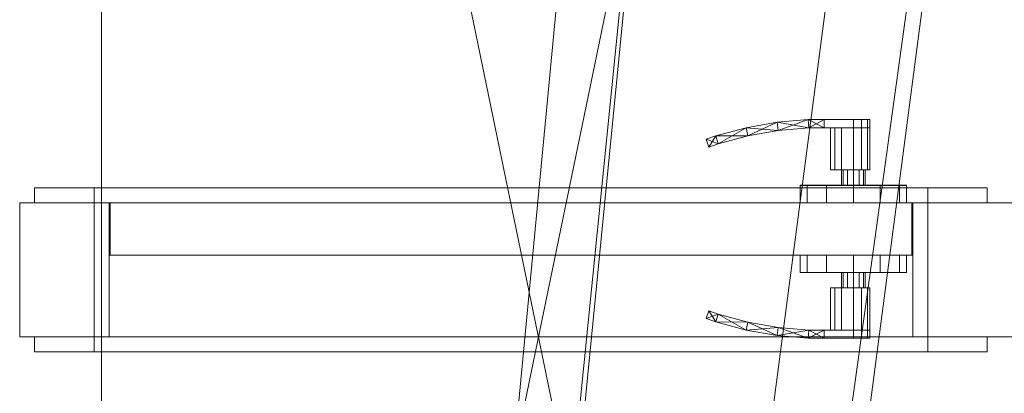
# Model space of a CAD drawing. Header units: inches. Extents: x -263 to 528, y -1 to 602.
# Tile 319 of 656: x -115 to -82, y 485 to 498. Entities that reach past the tile are written whole.
import ezdxf

# ---------------------------------------------------------------- set-up
doc = ezdxf.new("R2010")
doc.units = ezdxf.units.IN
doc.header["$MEASUREMENT"] = 0
for name, color, linetype in [('Doors', 7, 'Continuous'), ('Twindo - Fixtures', 7, 'Continuous'), ('Twindo - Slabs', 7, 'Continuous'), ('Twindo - Walls', 7, 'Continuous')]:
    doc.layers.add(name, color=color, linetype=linetype)
doc.layers.add('Twindo - Walls_Pen_No__3', color=7, linetype='Continuous', lineweight=18, true_color=0x506e96)

# ---------------------------------------------------------------- blocks, each defined once
blk = doc.blocks.new('Wall_51FFEC60-CE6C-48CD-99E0-0D19143A359F', base_point=(-121, 487))
at = {"layer": 'Twindo - Walls', "lineweight": 0}
mesh = blk.add_polyface(dxfattribs=at)
corners = [(-113, 491.5, 98), (-113, 491.5), (-115.5, 491.5), (-115.5, 491.5, 101), (-57.5, 491.5, 101), (-57.5, 491.5), (-85, 491.5), (-85, 491.5, 98), (-113, 487, 98), (-113, 487), (-115.5, 487), (-115.5, 487, 101), (-57.5, 487, 101), (-57.5, 487), (-85, 487), (-85, 487, 98)]
mesh.append_faces([[corners[k] for k in face] for face in [(1, 0, 8, 9), (1, 9, 10, 2), (11, 3, 2, 10), (4, 3, 11, 12), (12, 13, 5, 4), (14, 6, 5, 13), (7, 6, 14, 15), (0, 7, 15, 8)]], dxfattribs={"color": 254})
mesh.append_faces([[corners[k] for k in face] for face in [(2, 0, 1), (13, 15, 14)]], dxfattribs={"vtx0": -1, "color": 254})
mesh.append_faces([[corners[k] for k in face] for face in [(5, 7, 4), (10, 8, 11)]], dxfattribs={"vtx0": -1, "vtx1": -1, "color": 254})
mesh.append_faces([[corners[k] for k in face] for face in [(7, 3, 4), (8, 12, 11)]], dxfattribs={"vtx0": -1, "vtx2": -1, "color": 254})
mesh.append_faces([[corners[k] for k in face] for face in [(6, 7, 5), (9, 8, 10)]], dxfattribs={"vtx1": -1, "color": 254})
mesh.append_faces([[corners[k] for k in face] for face in [(7, 0, 3), (2, 3, 0), (8, 15, 12), (13, 12, 15)]], dxfattribs={"vtx1": -1, "vtx2": -1, "color": 254})
blk = doc.blocks.new('Slab_D0BD3B49-249D-4DA8-80D4-D821BCE50D6B', base_point=(-249.5, 387))
at = {"layer": 'Twindo - Slabs', "lineweight": 0}
mesh = blk.add_polyface(dxfattribs=at)
corners = [(-192, 387), (-249.5, 387), (-249.5, 387, -6), (-192, 387, -6), (-89.75, 579.5), (-249.5, 579.5), (-192, 134.5), (-132, 134.5), (-132, 124.5), (10, 124.5), (10, 13.75), (161.5, 13.75), (161.5, 6.5), (252, 6.5), (252, 14), (415.5, 14), (415.5, 322.5), (222.5, 322.5), (222.5, 357.5), (-4, 357.5), (-4, 413), (101.5, 413), (101.5, 553.5), (-89.75, 553.5), (-249.5, 579.5, -6), (-192, 134.5, -6), (-89.75, 579.5, -6), (-89.75, 553.5, -6), (101.5, 553.5, -6), (101.5, 413, -6), (-4, 413, -6), (-4, 357.5, -6), (222.5, 357.5, -6), (222.5, 322.5, -6), (415.5, 322.5, -6), (415.5, 14, -6), (252, 14, -6), (252, 6.5, -6), (161.5, 6.5, -6), (161.5, 13.75, -6), (10, 13.75, -6), (10, 124.5, -6), (-132, 124.5, -6), (-132, 134.5, -6)]
mesh.append_faces([[corners[k] for k in face] for face in [(0, 1, 2, 3), (1, 5, 24, 2), (6, 0, 3, 25), (5, 4, 26, 24), (7, 6, 25, 43), (8, 7, 43, 42), (9, 8, 42, 41), (10, 9, 41, 40), (11, 10, 40, 39), (12, 11, 39, 38), (13, 12, 38, 37), (14, 13, 37, 36), (15, 14, 36, 35), (16, 15, 35, 34), (17, 16, 34, 33), (18, 17, 33, 32), (19, 18, 32, 31), (20, 19, 31, 30), (21, 20, 30, 29), (22, 21, 29, 28), (23, 22, 28, 27), (4, 23, 27, 26)]], dxfattribs={"color": 254})
mesh.append_faces([[corners[k] for k in face] for face in [(22, 20, 21), (16, 14, 15)]], dxfattribs={"vtx0": -1, "color": 254})
mesh.append_faces([[corners[k] for k in face] for face in [(28, 30, 27), (34, 36, 33)]], dxfattribs={"vtx0": -1, "vtx1": -1, "color": 254})
mesh.append_faces([[corners[k] for k in face] for face in [(4, 0, 7), (19, 23, 8), (19, 9, 11), (43, 3, 26), (42, 27, 31), (39, 41, 31)]], dxfattribs={"vtx0": -1, "vtx1": -1, "vtx2": -1, "color": 254})
mesh.append_faces([[corners[k] for k in face] for face in [(23, 7, 8), (19, 8, 9), (17, 11, 12), (17, 12, 13), (17, 13, 14), (3, 24, 26), (43, 26, 27), (39, 31, 32), (39, 32, 33)]], dxfattribs={"vtx0": -1, "vtx2": -1, "color": 254})
mesh.append_faces([[corners[k] for k in face] for face in [(29, 30, 28), (35, 36, 34)]], dxfattribs={"vtx1": -1, "color": 254})
mesh.append_faces([[corners[k] for k in face] for face in [(4, 5, 0), (23, 4, 7), (19, 20, 23), (22, 23, 20), (18, 19, 11), (17, 18, 11), (16, 17, 14), (42, 43, 27), (30, 31, 27), (41, 42, 31), (38, 39, 33), (37, 38, 33), (36, 37, 33)]], dxfattribs={"vtx1": -1, "vtx2": -1, "color": 254})
mesh.append_faces([[corners[k] for k in face] for face in [(5, 1, 0), (0, 6, 7), (9, 10, 11), (3, 2, 24), (43, 25, 3), (39, 40, 41)]], dxfattribs={"vtx2": -1, "color": 254})
blk = doc.blocks.new('Slab_C16FED3F-F51D-4887-95C2-45D370958F54', base_point=(-255.75, 595))
at = {"layer": 'Twindo - Slabs', "lineweight": 0}
mesh = blk.add_polyface(dxfattribs=at)
corners = [(95.5, 568, 128), (95.5, 570, 128), (-75.75, 570, 128), (-75.75, 595, 128), (-255.75, 595, 128), (-255.75, 379, 128), (-198, 379, 128), (-198, 134.5, 128), (-136, 134.5, 128), (-136, 110.5, 128), (6.5, 110.5, 128), (6.5, 6.5, 128), (315.5, 6.5, 128), (315.5, 8, 128), (378.5, 8, 128), (378.5, 6.5, 128), (523, 6.5, 128), (523, 132.25, 128), (421.5, 132.25, 128), (421.5, 333, 128), (239, 333, 128), (239, 391.501, 128), (240, 391.501, 128), (240, 457, 128), (237, 457, 128), (237, 568, 128), (201, 127.5, 128), (201, 128.125, 128), (244.5, 128.125, 128), (244.5, 127.5, 128), (244.5, 15, 128), (161.5, 15, 128), (161.5, 146.5, 128), (200.935, 146.5, 128), (200.997, 146.5, 128), (200.997, 128.5, 128), (95.5, 568, 101), (95.5, 570, 101), (-75.75, 570, 101), (-75.75, 595, 101), (-255.75, 595, 101), (-255.75, 379, 101), (-198, 379, 101), (-198, 134.5, 101), (-136, 134.5, 101), (-136, 110.5, 101), (6.5, 110.5, 101), (6.5, 6.5, 101), (315.5, 6.5, 101), (315.5, 8, 101), (378.5, 8, 101), (378.5, 6.5, 101), (523, 6.5, 101), (523, 132.25, 101), (421.5, 132.25, 101), (421.5, 333, 101), (239, 333, 101), (239, 391.501, 101), (240, 391.501, 101), (240, 457, 101), (237, 457, 101), (237, 568, 101), (201, 127.5, 120), (201, 128, 120), (201, 128.125, 120), (244.5, 128.125, 120), (244.5, 128, 120), (244.5, 127.5, 120), (244.5, 127.5, 101), (244.5, 15, 101), (161.5, 15, 101), (161.5, 146.5, 101), (200.935, 146.5, 101), (200.997, 146.5, 101), (200.997, 128.5, 114.5), (201, 127.5, 101)]
mesh.append_faces([[corners[k] for k in face] for face in [(36, 37, 1, 0), (37, 38, 2, 1), (38, 39, 3, 2), (39, 40, 4, 3), (40, 41, 5, 4), (41, 42, 6, 5), (42, 43, 7, 6), (43, 44, 8, 7), (44, 45, 9, 8), (45, 46, 10, 9), (46, 47, 11, 10), (47, 48, 12, 11), (48, 49, 13, 12), (49, 50, 14, 13), (50, 51, 15, 14), (51, 52, 16, 15), (52, 53, 17, 16), (53, 54, 18, 17), (54, 55, 19, 18), (55, 56, 20, 19), (56, 57, 21, 20), (57, 58, 22, 21), (58, 59, 23, 22), (59, 60, 24, 23), (60, 61, 25, 24), (61, 36, 0, 25), (28, 27, 64, 65), (69, 70, 31, 30), (70, 71, 32, 31), (33, 32, 71, 72), (33, 72, 73, 34), (34, 73, 74, 35), (62, 67, 66, 63), (65, 64, 63, 66), (67, 62, 75, 68), (72, 74, 73)]], dxfattribs={"color": 254})
mesh.append_faces([[corners[k] for k in face] for face in [(23, 21, 22), (27, 63, 64), (29, 66, 67), (29, 69, 30), (75, 74, 72), (52, 54, 53)]], dxfattribs={"vtx0": -1, "color": 254})
mesh.append_faces([[corners[k] for k in face] for face in [(16, 18, 15), (59, 57, 60)]], dxfattribs={"vtx0": -1, "vtx1": -1, "color": 254})
mesh.append_faces([[corners[k] for k in face] for face in [(3, 6, 8), (31, 0, 11), (0, 32, 34), (24, 34, 27), (20, 24, 27), (28, 30, 12), (20, 28, 13), (75, 26, 74), (44, 42, 39), (47, 36, 70), (75, 60, 56), (49, 68, 56)]], dxfattribs={"vtx0": -1, "vtx1": -1, "vtx2": -1, "color": 254})
mesh.append_faces([[corners[k] for k in face] for face in [(2, 8, 9), (2, 9, 10), (0, 10, 11), (20, 27, 28), (30, 11, 12), (28, 12, 13), (20, 13, 14), (18, 14, 15), (42, 40, 39), (44, 39, 38), (46, 38, 37), (46, 37, 36), (72, 36, 61), (75, 61, 60), (47, 70, 69), (49, 69, 68), (50, 56, 55), (50, 55, 54)]], dxfattribs={"vtx0": -1, "vtx2": -1, "color": 254})
mesh.append_faces([[corners[k] for k in face] for face in [(17, 18, 16), (58, 57, 59)]], dxfattribs={"vtx1": -1, "color": 254})
mesh.append_faces([[corners[k] for k in face] for face in [(3, 4, 6), (2, 3, 8), (1, 2, 10), (0, 1, 10), (31, 32, 0), (25, 0, 34), (24, 25, 34), (20, 21, 24), (23, 24, 21), (30, 31, 11), (19, 20, 14), (18, 19, 14), (45, 44, 38), (46, 45, 38), (47, 46, 36), (71, 70, 36), (72, 71, 36), (75, 72, 61), (57, 56, 60), (68, 75, 56), (48, 47, 69), (49, 48, 69), (50, 49, 56), (51, 50, 54), (52, 51, 54)]], dxfattribs={"vtx1": -1, "vtx2": -1, "color": 254})
mesh.append_faces([[corners[k] for k in face] for face in [(4, 5, 6), (6, 7, 8), (26, 35, 74), (42, 41, 40), (44, 43, 42)]], dxfattribs={"vtx2": -1, "color": 254})
mesh.append_faces([[corners[k] for k in face] for face in [(27, 26, 62, 63), (29, 28, 65, 66), (29, 67, 68, 69)]], dxfattribs={"vtx3": -1, "color": 254})
blk = doc.blocks.new('Door_085FD3A2-EEBA-47E8-B05D-09B1D837F9B5')
at = {"layer": 'Twindo - Walls_Pen_No__3', "color": 155, "lineweight": 18, "true_color": 0x506e96}
for p, q in [((-112.5, 491.5), (-85.5, 491.5)), ((-85.5, 491.5, 97.5), (-112.5, 491.5, 97.5)), ((-112.5, 491.5, 97.5), (-112.5, 491.5)), ((-112.5, 491.5), (-112.5, 489.75)), ((-112.5, 491.5, 97.5), (-112.5, 489.75, 97.5)), ((-85.5, 491.5), (-85.5, 491.5, 97.5)), ((-85.5, 491.5), (-85.5, 489.75)), ((-85.5, 491.5, 97.5), (-85.5, 489.75, 97.5)), ((-112.5, 489.75), (-85.5, 489.75)), ((-85.5, 489.75, 97.5), (-112.5, 489.75, 97.5)), ((-112.5, 489.75, 97.5), (-112.5, 489.75)), ((-85.5, 489.75), (-85.5, 489.75, 97.5))]:
    blk.add_line(p, q, dxfattribs=at)
at = {"layer": 'Doors', "lineweight": 0}
mesh = blk.add_polyface(dxfattribs=at)
corners = [(-87.5, 494.02, 36.551), (-87.224, 494.02, 36.477), (-87.224, 494.295, 36.477), (-87.5, 494.295, 36.551), (-87.023, 494.02, 36.276), (-87.023, 494.295, 36.276), (-86.949, 494.02, 36), (-86.949, 494.295, 36), (-87.023, 494.02, 35.724), (-87.023, 494.295, 35.724), (-87.224, 494.02, 35.523), (-87.224, 494.295, 35.523), (-87.5, 494.02, 35.449), (-87.5, 494.295, 35.449), (-88.484, 494.02, 35.449), (-88.484, 494.295, 35.449), (-88.484, 494.02, 36.551), (-88.484, 494.295, 36.551), (-88.484, 494.02, 35.449), (-89, 494.02, 35.48), (-89.012, 494.295, 35.48), (-88.484, 494.295, 35.449), (-90.027, 493.93, 35.542), (-90.063, 494.203, 35.542), (-91.043, 493.751, 35.603), (-91.103, 494.02, 35.603), (-92.039, 493.484, 35.665), (-92.122, 493.747, 35.665), (-92.349, 493.371, 35.685), (-92.439, 493.631, 35.685), (-92.349, 493.371, 36.315), (-92.439, 493.631, 36.315), (-92.039, 493.484, 36.335), (-92.122, 493.747, 36.335), (-91.043, 493.751, 36.397), (-91.103, 494.02, 36.397), (-90.027, 493.93, 36.458), (-90.063, 494.203, 36.458), (-89, 494.02, 36.52), (-89.012, 494.295, 36.52), (-88.484, 494.02, 36.551), (-88.484, 494.295, 36.551)]
mesh.append_faces([[corners[k] for k in face] for face in [(0, 1, 2, 3), (1, 4, 5, 2), (4, 6, 7, 5), (6, 8, 9, 7), (8, 10, 11, 9), (10, 12, 13, 11), (12, 14, 15, 13), (14, 16, 17, 15), (16, 0, 3, 17), (18, 19, 20), (18, 20, 21), (19, 22, 23), (19, 23, 20), (22, 24, 25), (22, 25, 23), (24, 26, 27), (24, 27, 25), (26, 28, 29), (26, 29, 27), (28, 30, 31, 29), (30, 32, 33), (30, 33, 31), (32, 34, 35), (32, 35, 33), (34, 36, 37), (34, 37, 35), (36, 38, 39), (36, 39, 37), (38, 40, 41), (38, 41, 39), (40, 18, 21, 41), (18, 40, 38, 19), (19, 38, 36, 22), (22, 36, 34, 24), (24, 34, 32, 26), (26, 32, 30, 28), (21, 20, 39, 41), (20, 23, 37, 39), (23, 25, 35, 37), (25, 27, 33, 35), (27, 29, 31, 33)]], dxfattribs={"color": 252})
mesh.append_faces([[corners[k] for k in face] for face in [(0, 4, 1), (3, 15, 17)]], dxfattribs={"vtx0": -1, "color": 252})
mesh.append_faces([[corners[k] for k in face] for face in [(0, 12, 10, 8), (0, 8, 6, 4), (3, 7, 9, 11), (3, 11, 13, 15)]], dxfattribs={"vtx0": -1, "vtx3": -1, "color": 252})
mesh.append_faces([[corners[k] for k in face] for face in [(0, 16, 14, 12), (3, 2, 5, 7)]], dxfattribs={"vtx3": -1, "color": 252})
mesh = blk.add_polyface(dxfattribs=at)
corners = [(-87.303, 492.091, 35.659), (-87.159, 492.091, 35.803), (-87.106, 492.091, 36), (-87.159, 492.091, 36.197), (-87.303, 492.091, 36.341), (-87.5, 492.091, 36.394), (-87.697, 492.091, 36.341), (-87.841, 492.091, 36.197), (-87.894, 492.091, 36), (-87.841, 492.091, 35.803), (-87.697, 492.091, 35.659), (-87.5, 492.091, 35.606), (-87.303, 492.602, 35.659), (-87.5, 492.602, 35.606), (-87.697, 492.602, 35.659), (-87.841, 492.602, 35.803), (-87.894, 492.602, 36), (-87.841, 492.602, 36.197), (-87.697, 492.602, 36.341), (-87.5, 492.602, 36.394), (-87.303, 492.602, 36.341), (-87.159, 492.602, 36.197), (-87.106, 492.602, 36), (-87.159, 492.602, 35.803), (-87.5, 492.602, 36.551), (-87.224, 492.602, 36.477), (-87.224, 494.02, 36.477), (-87.5, 494.02, 36.551), (-87.023, 492.602, 36.276), (-87.023, 494.02, 36.276), (-86.949, 492.602, 36), (-86.949, 494.02, 36), (-87.023, 492.602, 35.724), (-87.023, 494.02, 35.724), (-87.224, 492.602, 35.523), (-87.224, 494.02, 35.523), (-87.5, 492.602, 35.449), (-87.5, 494.02, 35.449), (-87.894, 492.602, 35.528), (-87.894, 494.02, 35.528), (-88.126, 492.602, 35.646), (-88.126, 494.02, 35.646), (-88.263, 492.602, 35.869), (-88.263, 494.02, 35.869), (-88.263, 492.602, 36.131), (-88.263, 494.02, 36.131), (-88.126, 492.602, 36.354), (-88.126, 494.02, 36.354), (-87.894, 492.602, 36.472), (-87.894, 494.02, 36.472)]
mesh.append_faces([[corners[k] for k in face] for face in [(0, 11, 13, 12), (11, 10, 14, 13), (10, 9, 15, 14), (9, 8, 16, 15), (8, 7, 17, 16), (7, 6, 18, 17), (6, 5, 19, 18), (5, 4, 20, 19), (4, 3, 21, 20), (3, 2, 22, 21), (2, 1, 23, 22), (1, 0, 12, 23), (24, 25, 26, 27), (25, 28, 29, 26), (28, 30, 31, 29), (30, 32, 33, 31), (32, 34, 35, 33), (34, 36, 37, 35), (36, 38, 39, 37), (38, 40, 41, 39), (40, 42, 43, 41), (42, 44, 45, 43), (44, 46, 47, 45), (46, 48, 49, 47), (48, 24, 27, 49)]], dxfattribs={"color": 252})
mesh.append_faces([[corners[k] for k in face] for face in [(0, 9, 10, 11), (12, 21, 22, 23), (24, 28, 25), (27, 47, 49)]], dxfattribs={"vtx0": -1, "color": 252})
mesh.append_faces([[corners[k] for k in face] for face in [(0, 3, 4, 5), (0, 5, 6, 7), (0, 7, 8, 9), (12, 15, 16, 17), (12, 17, 18, 19), (12, 19, 20, 21), (24, 44, 42, 40), (24, 40, 38, 36), (24, 36, 34, 32), (24, 32, 30, 28), (27, 31, 33, 35), (27, 35, 37, 39), (27, 39, 41, 43), (27, 43, 45, 47)]], dxfattribs={"vtx0": -1, "vtx3": -1, "color": 252})
mesh.append_faces([[corners[k] for k in face] for face in [(0, 1, 2, 3), (12, 13, 14, 15), (24, 48, 46, 44), (27, 26, 29, 31)]], dxfattribs={"vtx3": -1, "color": 252})
mesh = blk.add_polyface(dxfattribs=at)
corners = [(-89.051, 492.091, 36.896), (-89.291, 492.091, 36), (-89.291, 492.087, 36), (-89.051, 492.087, 36.896), (-88.396, 492.091, 37.551), (-88.396, 492.087, 37.551), (-87.5, 492.091, 37.791), (-87.5, 492.087, 37.791), (-86.604, 492.091, 37.551), (-86.604, 492.087, 37.551), (-85.949, 492.091, 36.896), (-85.949, 492.087, 36.896), (-85.709, 492.091, 36), (-85.709, 492.087, 36), (-85.949, 492.091, 35.104), (-85.949, 492.087, 35.104), (-86.604, 492.091, 34.449), (-86.604, 492.087, 34.449), (-87.5, 492.091, 34.209), (-87.5, 492.087, 34.209), (-88.396, 492.091, 34.449), (-88.396, 492.087, 34.449), (-89.051, 492.091, 35.104), (-89.051, 492.087, 35.104), (-89.291, 491.504, 36), (-89.051, 491.504, 36.896), (-88.396, 491.504, 37.551), (-87.5, 491.504, 37.791), (-86.604, 491.504, 37.551), (-85.949, 491.504, 36.896), (-85.709, 491.504, 36), (-85.949, 491.504, 35.104), (-86.604, 491.504, 34.449), (-87.5, 491.504, 34.209), (-88.396, 491.504, 34.449), (-89.051, 491.504, 35.104), (-89.291, 491.5, 36), (-89.051, 491.5, 36.896), (-88.396, 491.5, 37.551), (-87.5, 491.5, 37.791), (-86.604, 491.5, 37.551), (-85.949, 491.5, 36.896), (-85.709, 491.5, 36), (-85.949, 491.5, 35.104), (-86.604, 491.5, 34.449), (-87.5, 491.5, 34.209), (-88.396, 491.5, 34.449), (-89.051, 491.5, 35.104)]
mesh.append_faces([[corners[k] for k in face] for face in [(0, 1, 2, 3), (4, 0, 3, 5), (6, 4, 5, 7), (8, 6, 7, 9), (10, 8, 9, 11), (12, 10, 11, 13), (14, 12, 13, 15), (16, 14, 15, 17), (18, 16, 17, 19), (20, 18, 19, 21), (22, 20, 21, 23), (1, 22, 23, 2), (3, 2, 24, 25), (5, 3, 25, 26), (7, 5, 26, 27), (9, 7, 27, 28), (11, 9, 28, 29), (13, 11, 29, 30), (15, 13, 30, 31), (17, 15, 31, 32), (19, 17, 32, 33), (21, 19, 33, 34), (23, 21, 34, 35), (2, 23, 35, 24), (25, 24, 36, 37), (26, 25, 37, 38), (27, 26, 38, 39), (28, 27, 39, 40), (29, 28, 40, 41), (30, 29, 41, 42), (31, 30, 42, 43), (32, 31, 43, 44), (33, 32, 44, 45), (34, 33, 45, 46), (35, 34, 46, 47), (24, 35, 47, 36)]], dxfattribs={"color": 252})
mesh.append_faces([[corners[k] for k in face] for face in [(1, 18, 20, 22)]], dxfattribs={"vtx0": -1, "color": 252})
mesh.append_faces([[corners[k] for k in face] for face in [(1, 6, 8, 10), (1, 10, 12, 14), (1, 14, 16, 18)]], dxfattribs={"vtx0": -1, "vtx3": -1, "color": 252})
mesh.append_faces([[corners[k] for k in face] for face in [(1, 0, 4, 6)]], dxfattribs={"vtx3": -1, "color": 252})
mesh = blk.add_polyface(dxfattribs=at)
corners = [(-115, 492, 100), (-115, 491.5, 100), (-113, 491.5, 98), (-113, 492, 98), (-113, 491.5), (-113, 492), (-115, 491.5), (-115, 492)]
mesh.append_faces([[corners[k] for k in face] for face in [(0, 1, 2, 3), (3, 2, 4, 5), (5, 4, 6, 7), (7, 6, 1, 0), (0, 3, 5, 7), (1, 6, 4, 2)]], dxfattribs={"color": 7})
mesh = blk.add_polyface(dxfattribs=at)
corners = [(-83, 492, 100), (-83, 491.5, 100), (-85, 491.5, 98), (-85, 492, 98), (-113, 491.5, 98), (-113, 492, 98), (-115, 491.5, 100), (-115, 492, 100)]
mesh.append_faces([[corners[k] for k in face] for face in [(0, 1, 2, 3), (3, 2, 4, 5), (5, 4, 6, 7), (7, 6, 1, 0), (0, 3, 5, 7), (1, 6, 4, 2)]], dxfattribs={"color": 7})
mesh = blk.add_polyface(dxfattribs=at)
corners = [(-83, 492), (-83, 491.5), (-85, 491.5), (-85, 492), (-85, 491.5, 98), (-85, 492, 98), (-83, 491.5, 100), (-83, 492, 100)]
mesh.append_faces([[corners[k] for k in face] for face in [(0, 1, 2, 3), (3, 2, 4, 5), (5, 4, 6, 7), (7, 6, 1, 0), (0, 3, 5, 7), (1, 6, 4, 2)]], dxfattribs={"color": 7})
mesh = blk.add_polyface(dxfattribs=at)
corners = [(-113, 491.5), (-113, 487), (-113, 487, 97.5), (-113, 491.5, 97.5), (-112.5, 487, 97.5), (-112.5, 491.5, 97.5), (-112.5, 487), (-112.5, 491.5)]
mesh.append_faces([[corners[k] for k in face] for face in [(0, 1, 2, 3), (3, 2, 4, 5), (5, 4, 6, 7), (7, 6, 1, 0), (0, 3, 5, 7), (1, 6, 4, 2)]], dxfattribs={"color": 7})
mesh = blk.add_polyface(dxfattribs=at)
corners = [(-85, 491.5, 98), (-85, 487, 98), (-85, 487, 97.5), (-85, 491.5, 97.5), (-85.5, 487, 97.5), (-85.5, 491.5, 97.5), (-112.5, 487, 97.5), (-112.5, 491.5, 97.5), (-113, 487, 97.5), (-113, 491.5, 97.5), (-113, 487, 98), (-113, 491.5, 98)]
mesh.append_faces([[corners[k] for k in face] for face in [(0, 1, 2, 3), (3, 2, 4, 5), (5, 4, 6, 7), (7, 6, 8, 9), (9, 8, 10, 11), (11, 10, 1, 0)]], dxfattribs={"color": 7})
mesh.append_faces([[corners[k] for k in face] for face in [(0, 7, 9, 11), (1, 6, 4, 2)]], dxfattribs={"vtx0": -1, "color": 7})
mesh.append_faces([[corners[k] for k in face] for face in [(0, 3, 5, 7), (1, 10, 8, 6)]], dxfattribs={"vtx3": -1, "color": 7})
mesh = blk.add_polyface(dxfattribs=at)
corners = [(-112.5, 491.5), (-85.5, 491.5), (-85.5, 489.75), (-112.5, 489.75), (-85.5, 491.5, 97.5), (-85.5, 489.75, 97.5), (-112.5, 491.5, 97.5), (-112.5, 489.75, 97.5), (-112.461, 491.5, 0.039), (-112.461, 491.5, 97.461), (-112.461, 489.75, 97.461), (-112.461, 489.75, 0.039), (-85.539, 491.5, 97.461), (-85.539, 489.75, 97.461), (-85.539, 491.5, 0.039), (-85.539, 489.75, 0.039)]
mesh.append_faces([[corners[k] for k in face] for face in [(0, 1, 2, 3), (1, 4, 5, 2), (4, 6, 7, 5), (6, 0, 3, 7), (8, 9, 10, 11), (9, 12, 13, 10), (12, 14, 15, 13), (14, 8, 11, 15)]], dxfattribs={"color": 7})
mesh.append_faces([[corners[k] for k in face] for face in [(1, 14, 4), (4, 12, 6), (5, 13, 2), (2, 15, 3)]], dxfattribs={"vtx0": -1, "vtx1": -1, "color": 7})
mesh.append_faces([[corners[k] for k in face] for face in [(9, 0, 6), (0, 8, 14), (4, 14, 12), (11, 7, 3), (7, 10, 13), (2, 13, 15)]], dxfattribs={"vtx0": -1, "vtx2": -1, "color": 7})
mesh.append_faces([[corners[k] for k in face] for face in [(9, 8, 0), (12, 9, 6), (1, 0, 14), (11, 10, 7), (15, 11, 3), (5, 7, 13)]], dxfattribs={"vtx1": -1, "vtx2": -1, "color": 7})
mesh = blk.add_polyface(dxfattribs=at)
corners = [(-85.539, 489.75, 0.039), (-85.539, 489.75, 97.461), (-112.461, 489.75, 97.461), (-112.461, 489.75, 0.039), (-112.461, 491.5, 0.039), (-85.539, 491.5, 0.039), (-112.461, 491.5, 97.461), (-85.539, 491.5, 97.461)]
mesh.append_faces([[corners[k] for k in face] for face in [(0, 1, 2, 3), (4, 5, 0, 3), (3, 2, 6, 4), (2, 1, 7, 6), (5, 7, 1, 0), (4, 6, 7, 5)]], dxfattribs={"color": 7})
mesh = blk.add_polyface(dxfattribs=at)
corners = [(-85, 491.5), (-85, 487), (-85.5, 487), (-85.5, 491.5), (-85.5, 487, 97.5), (-85.5, 491.5, 97.5), (-85, 487, 97.5), (-85, 491.5, 97.5)]
mesh.append_faces([[corners[k] for k in face] for face in [(0, 1, 2, 3), (3, 2, 4, 5), (5, 4, 6, 7), (7, 6, 1, 0), (0, 3, 5, 7), (1, 6, 4, 2)]], dxfattribs={"color": 7})
mesh = blk.add_polyface(dxfattribs=at)
corners = [(-89.051, 489.159, 36.896), (-89.051, 489.163, 36.896), (-89.291, 489.163, 36), (-89.291, 489.159, 36), (-88.396, 489.159, 37.551), (-88.396, 489.163, 37.551), (-87.5, 489.159, 37.791), (-87.5, 489.163, 37.791), (-86.604, 489.159, 37.551), (-86.604, 489.163, 37.551), (-85.949, 489.159, 36.896), (-85.949, 489.163, 36.896), (-85.709, 489.159, 36), (-85.709, 489.163, 36), (-85.949, 489.159, 35.104), (-85.949, 489.163, 35.104), (-86.604, 489.159, 34.449), (-86.604, 489.163, 34.449), (-87.5, 489.159, 34.209), (-87.5, 489.163, 34.209), (-88.396, 489.159, 34.449), (-88.396, 489.163, 34.449), (-89.051, 489.159, 35.104), (-89.051, 489.163, 35.104), (-89.051, 489.746, 36.896), (-89.291, 489.746, 36), (-88.396, 489.746, 37.551), (-87.5, 489.746, 37.791), (-86.604, 489.746, 37.551), (-85.949, 489.746, 36.896), (-85.709, 489.746, 36), (-85.949, 489.746, 35.104), (-86.604, 489.746, 34.449), (-87.5, 489.746, 34.209), (-88.396, 489.746, 34.449), (-89.051, 489.746, 35.104), (-89.051, 489.75, 36.896), (-89.291, 489.75, 36), (-88.396, 489.75, 37.551), (-87.5, 489.75, 37.791), (-86.604, 489.75, 37.551), (-85.949, 489.75, 36.896), (-85.709, 489.75, 36), (-85.949, 489.75, 35.104), (-86.604, 489.75, 34.449), (-87.5, 489.75, 34.209), (-88.396, 489.75, 34.449), (-89.051, 489.75, 35.104)]
mesh.append_faces([[corners[k] for k in face] for face in [(0, 1, 2, 3), (4, 5, 1, 0), (6, 7, 5, 4), (8, 9, 7, 6), (10, 11, 9, 8), (12, 13, 11, 10), (14, 15, 13, 12), (16, 17, 15, 14), (18, 19, 17, 16), (20, 21, 19, 18), (22, 23, 21, 20), (3, 2, 23, 22), (1, 24, 25, 2), (5, 26, 24, 1), (7, 27, 26, 5), (9, 28, 27, 7), (11, 29, 28, 9), (13, 30, 29, 11), (15, 31, 30, 13), (17, 32, 31, 15), (19, 33, 32, 17), (21, 34, 33, 19), (23, 35, 34, 21), (2, 25, 35, 23), (24, 36, 37, 25), (26, 38, 36, 24), (27, 39, 38, 26), (28, 40, 39, 27), (29, 41, 40, 28), (30, 42, 41, 29), (31, 43, 42, 30), (32, 44, 43, 31), (33, 45, 44, 32), (34, 46, 45, 33), (35, 47, 46, 34), (25, 37, 47, 35)]], dxfattribs={"color": 252})
mesh.append_faces([[corners[k] for k in face] for face in [(3, 6, 4, 0)]], dxfattribs={"vtx0": -1, "color": 252})
mesh.append_faces([[corners[k] for k in face] for face in [(3, 18, 16, 14), (3, 14, 12, 10), (3, 10, 8, 6)]], dxfattribs={"vtx0": -1, "vtx3": -1, "color": 252})
mesh.append_faces([[corners[k] for k in face] for face in [(3, 22, 20, 18)]], dxfattribs={"vtx3": -1, "color": 252})
mesh = blk.add_polyface(dxfattribs=at)
corners = [(-87.303, 489.159, 35.659), (-87.5, 489.159, 35.606), (-87.697, 489.159, 35.659), (-87.841, 489.159, 35.803), (-87.894, 489.159, 36), (-87.841, 489.159, 36.197), (-87.697, 489.159, 36.341), (-87.5, 489.159, 36.394), (-87.303, 489.159, 36.341), (-87.159, 489.159, 36.197), (-87.106, 489.159, 36), (-87.159, 489.159, 35.803), (-87.303, 488.648, 35.659), (-87.159, 488.648, 35.803), (-87.106, 488.648, 36), (-87.159, 488.648, 36.197), (-87.303, 488.648, 36.341), (-87.5, 488.648, 36.394), (-87.697, 488.648, 36.341), (-87.841, 488.648, 36.197), (-87.894, 488.648, 36), (-87.841, 488.648, 35.803), (-87.697, 488.648, 35.659), (-87.5, 488.648, 35.606), (-87.5, 488.648, 36.551), (-87.5, 487.23, 36.551), (-87.224, 487.23, 36.477), (-87.224, 488.648, 36.477), (-87.023, 487.23, 36.276), (-87.023, 488.648, 36.276), (-86.949, 487.23, 36), (-86.949, 488.648, 36), (-87.023, 487.23, 35.724), (-87.023, 488.648, 35.724), (-87.224, 487.23, 35.523), (-87.224, 488.648, 35.523), (-87.5, 487.23, 35.449), (-87.5, 488.648, 35.449), (-87.894, 487.23, 35.528), (-87.894, 488.648, 35.528), (-88.126, 487.23, 35.646), (-88.126, 488.648, 35.646), (-88.263, 487.23, 35.869), (-88.263, 488.648, 35.869), (-88.263, 487.23, 36.131), (-88.263, 488.648, 36.131), (-88.126, 487.23, 36.354), (-88.126, 488.648, 36.354), (-87.894, 487.23, 36.472), (-87.894, 488.648, 36.472)]
mesh.append_faces([[corners[k] for k in face] for face in [(0, 12, 23, 1), (1, 23, 22, 2), (2, 22, 21, 3), (3, 21, 20, 4), (4, 20, 19, 5), (5, 19, 18, 6), (6, 18, 17, 7), (7, 17, 16, 8), (8, 16, 15, 9), (9, 15, 14, 10), (10, 14, 13, 11), (11, 13, 12, 0), (24, 25, 26, 27), (27, 26, 28, 29), (29, 28, 30, 31), (31, 30, 32, 33), (33, 32, 34, 35), (35, 34, 36, 37), (37, 36, 38, 39), (39, 38, 40, 41), (41, 40, 42, 43), (43, 42, 44, 45), (45, 44, 46, 47), (47, 46, 48, 49), (49, 48, 25, 24)]], dxfattribs={"color": 252})
mesh.append_faces([[corners[k] for k in face] for face in [(0, 9, 10, 11), (12, 21, 22, 23), (24, 47, 49), (25, 28, 26)]], dxfattribs={"vtx0": -1, "color": 252})
mesh.append_faces([[corners[k] for k in face] for face in [(0, 3, 4, 5), (0, 5, 6, 7), (0, 7, 8, 9), (12, 15, 16, 17), (12, 17, 18, 19), (12, 19, 20, 21), (24, 31, 33, 35), (24, 35, 37, 39), (24, 39, 41, 43), (24, 43, 45, 47), (25, 44, 42, 40), (25, 40, 38, 36), (25, 36, 34, 32), (25, 32, 30, 28)]], dxfattribs={"vtx0": -1, "vtx3": -1, "color": 252})
mesh.append_faces([[corners[k] for k in face] for face in [(0, 1, 2, 3), (12, 13, 14, 15), (24, 27, 29, 31), (25, 48, 46, 44)]], dxfattribs={"vtx3": -1, "color": 252})
mesh = blk.add_polyface(dxfattribs=at)
corners = [(-87.5, 487.23, 36.551), (-87.5, 486.955, 36.551), (-87.224, 486.955, 36.477), (-87.224, 487.23, 36.477), (-87.023, 486.955, 36.276), (-87.023, 487.23, 36.276), (-86.949, 486.955, 36), (-86.949, 487.23, 36), (-87.023, 486.955, 35.724), (-87.023, 487.23, 35.724), (-87.224, 486.955, 35.523), (-87.224, 487.23, 35.523), (-87.5, 486.955, 35.449), (-87.5, 487.23, 35.449), (-88.484, 486.955, 35.449), (-88.484, 487.23, 35.449), (-88.484, 486.955, 36.551), (-88.484, 487.23, 36.551), (-88.484, 487.23, 35.449), (-89.012, 486.955, 35.48), (-89, 487.23, 35.48), (-88.484, 486.955, 35.449), (-90.063, 487.047, 35.542), (-90.027, 487.32, 35.542), (-91.103, 487.23, 35.603), (-91.043, 487.499, 35.603), (-92.122, 487.503, 35.665), (-92.039, 487.766, 35.665), (-92.439, 487.619, 35.685), (-92.349, 487.879, 35.685), (-92.439, 487.619, 36.315), (-92.349, 487.879, 36.315), (-92.122, 487.503, 36.335), (-92.039, 487.766, 36.335), (-91.103, 487.23, 36.397), (-91.043, 487.499, 36.397), (-90.063, 487.047, 36.458), (-90.027, 487.32, 36.458), (-89.012, 486.955, 36.52), (-89, 487.23, 36.52), (-88.484, 486.955, 36.551), (-88.484, 487.23, 36.551)]
mesh.append_faces([[corners[k] for k in face] for face in [(0, 1, 2, 3), (3, 2, 4, 5), (5, 4, 6, 7), (7, 6, 8, 9), (9, 8, 10, 11), (11, 10, 12, 13), (13, 12, 14, 15), (15, 14, 16, 17), (17, 16, 1, 0), (18, 19, 20), (18, 21, 19), (20, 22, 23), (20, 19, 22), (23, 24, 25), (23, 22, 24), (25, 26, 27), (25, 24, 26), (27, 28, 29), (27, 26, 28), (29, 28, 30, 31), (31, 32, 33), (31, 30, 32), (33, 34, 35), (33, 32, 34), (35, 36, 37), (35, 34, 36), (37, 38, 39), (37, 36, 38), (39, 40, 41), (39, 38, 40), (41, 40, 21, 18), (18, 20, 39, 41), (20, 23, 37, 39), (23, 25, 35, 37), (25, 27, 33, 35), (27, 29, 31, 33), (21, 40, 38, 19), (19, 38, 36, 22), (22, 36, 34, 24), (24, 34, 32, 26), (26, 32, 30, 28)]], dxfattribs={"color": 252})
mesh.append_faces([[corners[k] for k in face] for face in [(0, 15, 17), (1, 4, 2)]], dxfattribs={"vtx0": -1, "color": 252})
mesh.append_faces([[corners[k] for k in face] for face in [(0, 7, 9, 11), (0, 11, 13, 15), (1, 12, 10, 8), (1, 8, 6, 4)]], dxfattribs={"vtx0": -1, "vtx3": -1, "color": 252})
mesh.append_faces([[corners[k] for k in face] for face in [(0, 3, 5, 7), (1, 16, 14, 12)]], dxfattribs={"vtx3": -1, "color": 252})
mesh = blk.add_polyface(dxfattribs=at)
corners = [(-115, 486.5, 100), (-113, 486.5, 98), (-113, 487, 98), (-115, 487, 100), (-113, 486.5), (-113, 487), (-115, 486.5), (-115, 487)]
mesh.append_faces([[corners[k] for k in face] for face in [(0, 1, 2, 3), (1, 4, 5, 2), (4, 6, 7, 5), (6, 0, 3, 7), (0, 6, 4, 1), (3, 2, 5, 7)]], dxfattribs={"color": 7})
mesh = blk.add_polyface(dxfattribs=at)
corners = [(-83, 486.5, 100), (-85, 486.5, 98), (-85, 487, 98), (-83, 487, 100), (-113, 486.5, 98), (-113, 487, 98), (-115, 486.5, 100), (-115, 487, 100)]
mesh.append_faces([[corners[k] for k in face] for face in [(0, 1, 2, 3), (1, 4, 5, 2), (4, 6, 7, 5), (6, 0, 3, 7), (0, 6, 4, 1), (3, 2, 5, 7)]], dxfattribs={"color": 7})
mesh = blk.add_polyface(dxfattribs=at)
corners = [(-83, 486.5), (-85, 486.5), (-85, 487), (-83, 487), (-85, 486.5, 98), (-85, 487, 98), (-83, 486.5, 100), (-83, 487, 100)]
mesh.append_faces([[corners[k] for k in face] for face in [(0, 1, 2, 3), (1, 4, 5, 2), (4, 6, 7, 5), (6, 0, 3, 7), (0, 6, 4, 1), (3, 2, 5, 7)]], dxfattribs={"color": 7})
blk = doc.blocks.new('Slab_C344388F-6E50-4F51-87E6-74C99ED75FC3', base_point=(-255.75, 595))
at = {"layer": 'Twindo - Fixtures', "lineweight": 0}
mesh = blk.add_polyface(dxfattribs=at)
corners = [(-255.75, 595, 254), (-255.75, 595, 248), (-255.75, 379, 248), (-255.75, 379, 254), (-75.75, 595, 254), (-75.75, 595, 248), (-75.75, 379, 248), (-218.75, 416, 248), (-112.75, 416, 248), (-112.75, 558, 248), (-218.75, 558, 248), (-75.75, 379, 254), (-112.75, 558, 254), (-112.75, 416, 254), (-218.75, 416, 254), (-218.75, 558, 254)]
mesh.append_faces([[corners[k] for k in face] for face in [(0, 1, 2, 3), (4, 5, 1, 0), (3, 2, 6, 11), (11, 6, 5, 4), (13, 8, 7, 14), (12, 9, 8, 13), (15, 10, 9, 12), (14, 7, 10, 15)]], dxfattribs={"color": 254})
mesh.append_faces([[corners[k] for k in face] for face in [(6, 8, 5), (5, 9, 1), (4, 12, 11), (11, 13, 3)]], dxfattribs={"vtx0": -1, "vtx1": -1, "color": 254})
mesh.append_faces([[corners[k] for k in face] for face in [(10, 2, 1), (2, 7, 8), (5, 8, 9), (14, 0, 3), (0, 15, 12), (11, 12, 13)]], dxfattribs={"vtx0": -1, "vtx2": -1, "color": 254})
mesh.append_faces([[corners[k] for k in face] for face in [(10, 7, 2), (9, 10, 1), (6, 2, 8), (14, 15, 0), (13, 14, 3), (4, 0, 12)]], dxfattribs={"vtx1": -1, "vtx2": -1, "color": 254})
blk = doc.blocks.new('Slab_7A9F2447-C9BD-41FB-8295-91F68EF5168D', base_point=(-218.75, 416))
at = {"layer": 'Twindo - Slabs', "lineweight": 0}
mesh = blk.add_polyface(dxfattribs=at)
corners = [(-218.75, 416, 260), (-218.75, 416, 254), (-112.75, 416, 254), (-112.75, 416, 260), (-218.75, 558, 260), (-218.75, 558, 254), (-112.75, 558, 254), (-112.75, 558, 260)]
mesh.append_faces([[corners[k] for k in face] for face in [(0, 1, 2, 3), (4, 5, 1, 0), (2, 1, 5, 6), (3, 2, 6, 7), (4, 0, 3, 7), (7, 6, 5, 4)]], dxfattribs={"color": 254})

msp = doc.modelspace()

# ---------------------------------------------------------------- block references
at = {"layer": 'Doors', "color": 5, "linetype": 'Continuous', "lineweight": 18}
msp.add_blockref('Door_085FD3A2-EEBA-47E8-B05D-09B1D837F9B5', (0, 0), dxfattribs=at)
at = {"layer": 'Twindo - Fixtures', "color": 251, "linetype": 'Continuous', "lineweight": 18, "true_color": 0x4a4a4a}
msp.add_blockref('Slab_C344388F-6E50-4F51-87E6-74C99ED75FC3', (-255.75, 595), dxfattribs=at)
at = {"layer": 'Twindo - Slabs', "color": 251, "linetype": 'Continuous', "lineweight": 18, "true_color": 0x4a4a4a}
for name, p in [('Slab_C16FED3F-F51D-4887-95C2-45D370958F54', (-255.75, 595)), ('Slab_D0BD3B49-249D-4DA8-80D4-D821BCE50D6B', (-249.5, 387)), ('Slab_7A9F2447-C9BD-41FB-8295-91F68EF5168D', (-218.75, 416))]:
    msp.add_blockref(name, p, dxfattribs=at)
at = {"layer": 'Twindo - Walls', "color": 7, "lineweight": 35}
msp.add_blockref('Wall_51FFEC60-CE6C-48CD-99E0-0D19143A359F', (-121, 487), dxfattribs=at)

doc.saveas('drawing.dxf')
